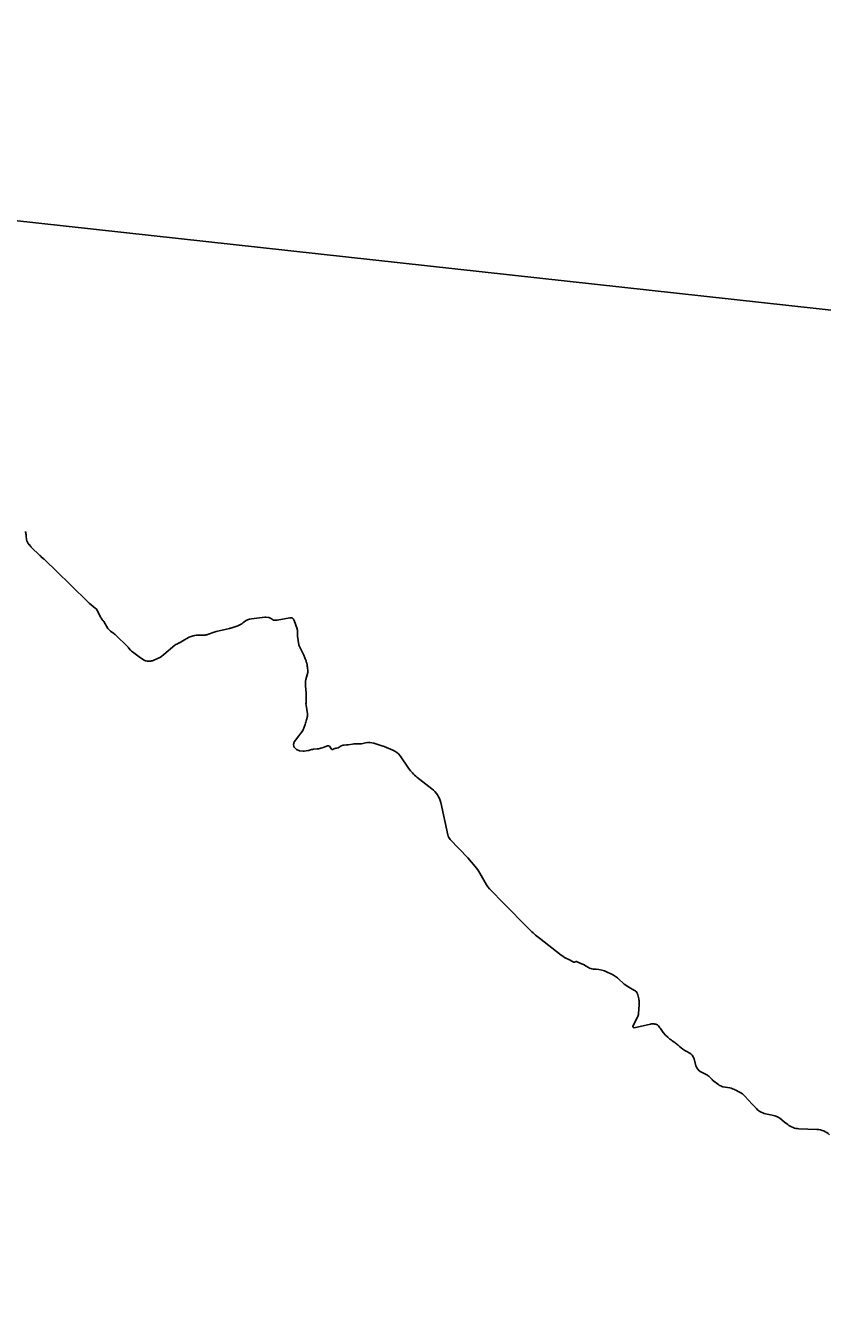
# Model space of a CAD drawing. Extents: x -678204 to -526855, y -1228851 to -1110393.
# Drawn here: x -604221 to -600114, y -1170991 to -1164403 of the extents above; entities that cross this region are included whole.
import ezdxf

# ---------------------------------------------------------------- set-up
doc = ezdxf.new("R2010")
doc.units = 0
for name, color, linetype in [('00_n_cyklo prujezdne rekreacni vedlejsi', 7, 'Continuous'), ('00_n_cyklo studie rekreacni vedlejsi', 7, 'Continuous'), ('00_n_cyklo trasovani rekreacni vedlejsi', 7, 'Continuous'), ('_HELP BIG', 7, 'Continuous')]:
    doc.layers.add(name, color=color, linetype=linetype)

msp = doc.modelspace()

# ---------------------------------------------------------------- linework, layer by layer
at = {"layer": '00_n_cyklo prujezdne rekreacni vedlejsi'}
for points in [[(-604221, -1167013.6), (-604222, -1167011)], [(-604215.8, -1167052.8), (-604217, -1167047.7)], [(-604194.7, -1167088.2), (-604202.5, -1167079.3)], [(-604147.3, -1167135), (-604191.6, -1167091.5)], [(-604127.9, -1167152), (-604142.4, -1167139.6)], [(-603968, -1167307.3), (-604080.9, -1167197.3), (-604101.2, -1167178.5), (-604122.1, -1167157.4)], [(-603834.6, -1167452.5), (-603853.5, -1167414.4), (-603872.9, -1167398), (-603892.9, -1167380.5), (-603921.9, -1167351.5), (-603961.9, -1167313.2)], [(-603820.9, -1167471.5), (-603829.2, -1167461)], [(-603796.4, -1167511), (-603817.7, -1167476.2)], [(-603096.3, -1167478.8), (-603101, -1167482.9)], [(-602988.2, -1167452.7), (-603056.2, -1167461)], [(-602967.2, -1167455.3), (-602982.7, -1167452.8)], [(-602948.6, -1167465.5), (-602959.3, -1167458.4)], [(-602858.3, -1167456.5), (-602924.6, -1167468.1), (-602936.2, -1167468.8)], [(-602821.2, -1167513.9), (-602835.9, -1167469.9)], [(-603765.4, -1167538), (-603782.8, -1167525.6)], [(-603693, -1167608.5), (-603759.3, -1167543.1)], [(-603356.6, -1167549.1), (-603373.5, -1167555.1)], [(-603296.1, -1167545.1), (-603341.4, -1167546.3)], [(-603249.7, -1167529.8), (-603278.9, -1167541.5)], [(-603169.3, -1167510.7), (-603238.3, -1167526.3)], [(-603127.4, -1167497.7), (-603163.1, -1167509.1)], [(-602820, -1167548.9), (-602820.2, -1167520.1)], [(-603679.6, -1167624), (-603689.9, -1167611.8)], [(-603451.4, -1167598.2), (-603507.9, -1167645.8), (-603518.9, -1167653.8)], [(-603429.3, -1167585.8), (-603441, -1167591.5)], [(-603380.8, -1167558.3), (-603411, -1167574.8), (-603424.8, -1167583.3)], [(-602813.1, -1167595.7), (-602819.8, -1167551.8)], [(-602787.5, -1167649.5), (-602801.2, -1167622.1), (-602811.3, -1167601.5)], [(-603615.7, -1167671.4), (-603628.1, -1167663.3), (-603635.7, -1167657.3), (-603670.4, -1167632.5)], [(-603599.3, -1167678.5), (-603602.7, -1167677.5)], [(-603586.6, -1167680.6), (-603586.8, -1167680.6)], [(-603547.9, -1167670.1), (-603559.9, -1167675.1)], [(-602776.6, -1167675.1), (-602779.5, -1167667.4)], [(-602776, -1167775.2), (-602766.5, -1167738.8)], [(-602770, -1167699.4), (-602772, -1167690.6)], [(-602766, -1167731.6), (-602768, -1167711.4)], [(-602774.5, -1167844.9), (-602778.5, -1167807.5)], [(-602774.2, -1167874.6), (-602774, -1167855.2)], [(-602775.6, -1167894.3), (-602774.5, -1167881.5)], [(-602767.9, -1167951.5), (-602775.2, -1167906.6)], [(-602785.1, -1168020.3), (-602780.1, -1168006.1)], [(-602772.6, -1167981.5), (-602768.3, -1167963.2)], [(-602834.6, -1168094.5), (-602812.2, -1168065), (-602801.8, -1168051.1), (-602795.9, -1168042)], [(-602839.1, -1168117.3), (-602839.6, -1168111.5)], [(-602838.9, -1168104.3), (-602837.9, -1168101.1)], [(-602828.6, -1168132), (-602836.6, -1168123.1)], [(-602812.1, -1168140.8), (-602820.8, -1168137.5)], [(-602790.3, -1168143.9), (-602807.3, -1168141.9)], [(-602763.8, -1168140.3), (-602784.8, -1168143.8)], [(-602747.1, -1168135.8), (-602757.9, -1168139)], [(-602718.4, -1168132.2), (-602737.7, -1168134)], [(-602691.5, -1168126.2), (-602711.4, -1168131)], [(-602669.9, -1168117.3), (-602682.4, -1168123.1)], [(-602644.4, -1168133.1), (-602650.9, -1168122.8)], [(-602632.9, -1168131.9), (-602637.6, -1168134.7)], [(-602617.4, -1168128.2), (-602621.7, -1168128.5)], [(-602600, -1168120.3), (-602603.9, -1168123.2)], [(-602566.3, -1168111.7), (-602578.3, -1168112.4)], [(-602536.3, -1168107.7), (-602557.9, -1168110.8)], [(-602507.2, -1168106.8), (-602520.6, -1168106.7)], [(-602469, -1168101), (-602483.4, -1168104.3)], [(-602328.2, -1168138), (-602373.3, -1168120.5), (-602390.6, -1168114.5), (-602426.2, -1168102.9)], [(-602247, -1168232), (-602291, -1168167.5)], [(-602126.9, -1168337.2), (-602204.2, -1168277.4)], [(-602044.9, -1168575.6), (-602081.4, -1168409.3)], [(-601902.9, -1168738.8), (-601942.2, -1168693.6), (-602032.2, -1168599.4)], [(-601852.4, -1168820.9), (-601878.9, -1168773.1)], [(-601623.1, -1169063.7), (-601762.1, -1168923.1), (-601820.1, -1168864.1)], [(-601460.2, -1169194.9), (-601572.9, -1169108.1)], [(-601394.4, -1169231.3), (-601424.3, -1169217)], [(-601387.3, -1169229.9), (-601387.5, -1169230.1)], [(-601355.4, -1169239.5), (-601380.6, -1169228.6)], [(-601319.8, -1169259.6), (-601331.2, -1169252.5), (-601345.8, -1169244.3)], [(-601280.3, -1169268), (-601295.9, -1169267.2)], [(-601208.6, -1169289.3), (-601223.2, -1169282.5)], [(-601181.1, -1169305.2), (-601190.4, -1169299.3)], [(-601142.3, -1169338.3), (-601159.2, -1169322.3)], [(-601082.4, -1169376.9), (-601112.3, -1169360.3)], [(-601065.4, -1169400.4), (-601060.4, -1169420.4)], [(-601058.3, -1169451.1), (-601062, -1169496.9)], [(-601059, -1169429.9), (-601058.3, -1169444.5)], [(-601067.4, -1169515.8), (-601090.5, -1169560.7)], [(-601083.9, -1169569.3), (-600999.9, -1169551)], [(-600989.1, -1169549.9), (-600986, -1169549.9)], [(-600968.6, -1169553.1), (-600963.5, -1169554.9)]]:
    msp.add_lwpolyline(points, dxfattribs=at)
for centre, radius, start, end in [((-604278.3, -1167031.3), 60, 358.38375, 17.20934), ((-604158.4, -1167034.7), 60, 178.38375, 192.48725), ((-604157.2, -1167039.9), 60, 192.48725, 221.10967), ((-604149.5, -1167048.7), 60, 221.10967, 225.47158), ((-604077.2, -1167063.8), 100, 225.47158, 229.3393), ((-604193.1, -1167227.9), 100, 44.77509, 49.3393), ((-603270.4, -1166590.9), 1000, 225.76022, 226.25124), ((-603789.8, -1167430.2), 50, 206.44682, 218.05408), ((-603860.3, -1167502.3), 50, 31.51277, 38.05408), ((-603150.1, -1167426.3), 75, 287.62337, 310.95028), ((-603047.1, -1167535.5), 75, 96.96937, 130.95028), ((-602985.8, -1167472.6), 20, 80.96048, 96.96937), ((-602970.4, -1167475), 20, 56.37544, 80.96048), ((-602937.5, -1167448.9), 20, 236.37544, 273.60026), ((-602854.9, -1167476.2), 20, 18.4278, 99.87288), ((-603753.7, -1167484.9), 50, 211.51277, 234.48897), ((-603794.4, -1167578.7), 50, 45.39824, 54.48897), ((-603340, -1167596.3), 50, 91.54479, 109.42595), ((-603297.5, -1167495.1), 50, 271.54479, 291.78313), ((-603221.8, -1167599.5), 75, 102.69041, 111.78313), ((-603185.8, -1167437.6), 75, 282.69041, 287.62337), ((-602840.2, -1167520.3), 20, 0.36248, 18.4278), ((-602800, -1167548.7), 20, 180.36248, 188.66731), ((-603728.1, -1167644.1), 50, 40.15828, 45.39824), ((-603419.2, -1167636.4), 50, 115.86122, 130.13072), ((-603451.1, -1167540.8), 50, 295.86122, 301.82007), ((-603356.9, -1167602.2), 50, 109.42595, 118.59643), ((-602793.3, -1167592.7), 20, 188.66731, 206.08522), ((-603641.4, -1167591.8), 50, 220.15828, 234.45441), ((-603588.2, -1167629.6), 50, 236.68841, 253.23086), ((-603584.9, -1167630.7), 50, 253.23086, 267.78432), ((-603584.6, -1167630.7), 50, 267.78432, 280.39844), ((-603589.1, -1167606.1), 75, 280.39844, 292.97196), ((-603606.4, -1167532), 150, 292.97196, 305.69519), ((-602966.2, -1167739.2), 200, 21.03576, 26.6603), ((-602869.9, -1167711), 100, 11.7903, 21.03576), ((-602867.5, -1167721.6), 100, 5.81529, 12.78497), ((-602785.9, -1167733.7), 20, 345.32189, 5.86723), ((-602689, -1167798), 90, 165.32189, 186.06675), ((-602864, -1167854.4), 90, 359.50415, 6.06675), ((-602864.2, -1167873.8), 90, 355.05904, 359.50415), ((-602725.8, -1167898.6), 50, 175.05904, 189.11296), ((-602967.3, -1167935.6), 200, 339.35809, 346.73935), ((-602797.5, -1167956.3), 30, 346.73935, 9.2044), ((-602879.4, -1167987), 100, 326.68207, 340.55475), ((-602819.6, -1168109.8), 20, 164.0609, 184.81347), ((-602829.1, -1168116.4), 10, 184.81347, 221.55371), ((-602818.7, -1168106.6), 20, 142.70221, 164.0609), ((-602813.7, -1168118.8), 20, 221.55371, 249.13761), ((-602805, -1168122.1), 20, 249.13761, 263.39812), ((-602771.9, -1168091), 50, 279.34928, 286.34556), ((-602733.1, -1168183.8), 50, 95.37839, 106.34556), ((-602723.1, -1168082.4), 50, 275.37839, 283.49962), ((-602703.1, -1168077.6), 50, 283.49962, 294.51499), ((-602663.6, -1168130.9), 15, 32.52897, 114.94027), ((-602640.1, -1168130.4), 5, 212.52897, 300.76487), ((-602620.1, -1168153.4), 25, 93.50499, 120.76487), ((-602618.9, -1168103.3), 25, 273.50499, 306.93824), ((-602576, -1168152.3), 40, 93.37146, 126.93824), ((-602572.2, -1168011.8), 100, 273.37146, 278.22033), ((-602522, -1168206.7), 100, 89.21842, 98.22033), ((-602505.9, -1168006.9), 100, 269.21842, 282.99984), ((-602451, -1168178.9), 80, 71.88464, 102.99984), ((-602357.1, -1168212.6), 80, 34.30368, 68.81292), ((-602788, -1168124), 20, 263.39812, 279.34928), ((-602081.8, -1168119.3), 200, 214.30368, 232.24866), ((-602203.5, -1168436.1), 125, 12.37841, 52.24866), ((-601996, -1168564.9), 50, 192.37841, 223.67193), ((-602053.8, -1168870.1), 200, 29.0131, 41.01442), ((-601677.5, -1168723.9), 200, 209.0131, 224.49839), ((-601267.6, -1168712.1), 500, 224.6845, 232.3732), ((-601338.1, -1169036.5), 200, 232.3732, 244.46494), ((-601391.8, -1169225.9), 6, 244.46494, 315.43817), ((-601383, -1169234.1), 6, 66.62008, 135.43817), ((-601395.1, -1169331.3), 100, 60.47828, 66.62008), ((-601293.3, -1169217.3), 50, 237.9839, 267.03626), ((-601288.1, -1169417.8), 150, 64.37522, 87.03626), ((-601271.4, -1169425.5), 150, 57.30479, 65.26194), ((-601262.2, -1169431.4), 150, 46.68089, 57.30479), ((-601039.3, -1169229.2), 150, 226.68089, 240.90537), ((-601097, -1169403.1), 30, 40.89866, 60.90537), ((-601097, -1169403.1), 30, 21.17005, 40.89866), ((-600975.7, -1169356.2), 100, 201.17005, 206.27144), ((-601108.9, -1169432.5), 50, 2.99617, 13.99089), ((-601108.2, -1169447.1), 50, 355.46546, 2.99617), ((-601111.8, -1169492.9), 50, 332.71887, 355.46546), ((-601085.2, -1169563.5), 6, 152.71887, 282.29684), ((-600989.2, -1169599.9), 50, 89.87119, 102.29684), ((-600986.2, -1169599.9), 50, 69.40845, 89.87119)]:
    msp.add_arc(centre, radius, start, end, dxfattribs=at)
at = {"layer": '00_n_cyklo studie rekreacni vedlejsi'}
for points in [[(-600910.4, -1169618.7), (-600922.1, -1169607.6), (-600934.7, -1169593.5), (-600948.1, -1169574.4)], [(-600874.7, -1169646.5), (-600888.7, -1169636.5)], [(-600851.2, -1169665.8), (-600858.2, -1169659.6)], [(-600800.4, -1169699.1), (-600813, -1169692.4)], [(-600765.7, -1169765.9), (-600775.8, -1169729.8)], [(-600709.5, -1169812.7), (-600740.3, -1169796.9)], [(-600685.7, -1169833.9), (-600695.6, -1169823.2)], [(-600648.5, -1169863.8), (-600679.8, -1169839.3)], [(-600591.7, -1169880.2), (-600627.1, -1169873.5)], [(-600541.7, -1169901.4), (-600564.5, -1169889.6)], [(-600454.5, -1169986.7), (-600476.6, -1169963.9), (-600513.6, -1169923.1)], [(-600373.5, -1170019.8), (-600398.8, -1170015.7)], [(-600292.6, -1170069.2), (-600309.9, -1170055.7), (-600322.5, -1170044.3)], [(-600142.3, -1170093.9), (-600234.9, -1170090.3)]]:
    msp.add_lwpolyline(points, dxfattribs=at)
for centre, radius, start, end in [((-601112, -1169688.9), 200, 34.92812, 42.06487), ((-600772.7, -1169473.6), 200, 226.50275, 234.54761), ((-600990.7, -1169809.5), 200, 48.51682, 54.54761), ((-600718.7, -1169516), 200, 228.51682, 241.88874), ((-600823.9, -1169743.2), 50, 15.62429, 61.88874), ((-600717.5, -1169752.4), 50, 195.62429, 242.91322), ((-600732.2, -1169857.2), 50, 42.8362, 62.91322), ((-600649, -1169799.9), 50, 222.8362, 231.96949), ((-600617.7, -1169824.4), 50, 231.96949, 259.21132), ((-600610.5, -1169978.5), 100, 62.63584, 79.21132), ((-600587.7, -1169990.2), 100, 42.13995, 62.63584), ((-600382.8, -1169917), 100, 224.19603, 260.79584), ((-600389.4, -1170118.5), 100, 47.93892, 80.79584), ((-600231, -1169990.4), 100, 232.00029, 267.76526), ((-600146.2, -1170193.8), 100, 46.39904, 87.76526)]:
    msp.add_arc(centre, radius, start, end, dxfattribs=at)
at = {"layer": '00_n_cyklo trasovani rekreacni vedlejsi'}
for points in [[(-604221, -1167013.6), (-604222, -1167011)], [(-604215.8, -1167052.8), (-604217, -1167047.7)], [(-604194.7, -1167088.2), (-604202.5, -1167079.3)], [(-604147.3, -1167135), (-604191.6, -1167091.5)], [(-604127.9, -1167152), (-604142.4, -1167139.6)], [(-603968, -1167307.3), (-604080.9, -1167197.3), (-604101.2, -1167178.5), (-604122.1, -1167157.4)], [(-603834.6, -1167452.5), (-603853.5, -1167414.4), (-603872.9, -1167398), (-603892.9, -1167380.5), (-603921.9, -1167351.5), (-603961.9, -1167313.2)], [(-603820.9, -1167471.5), (-603829.2, -1167461)], [(-603796.4, -1167511), (-603817.7, -1167476.2)], [(-603096.3, -1167478.8), (-603101, -1167482.9)], [(-602988.2, -1167452.7), (-603056.2, -1167461)], [(-602967.2, -1167455.3), (-602982.7, -1167452.8)], [(-602948.6, -1167465.5), (-602959.3, -1167458.4)], [(-602858.3, -1167456.5), (-602924.6, -1167468.1), (-602936.2, -1167468.8)], [(-602821.2, -1167513.9), (-602835.9, -1167469.9)], [(-603765.4, -1167538), (-603782.8, -1167525.6)], [(-603693, -1167608.5), (-603759.3, -1167543.1)], [(-603356.6, -1167549.1), (-603373.5, -1167555.1)], [(-603296.1, -1167545.1), (-603341.4, -1167546.3)], [(-603249.7, -1167529.8), (-603278.9, -1167541.5)], [(-603169.3, -1167510.7), (-603238.3, -1167526.3)], [(-603127.4, -1167497.7), (-603163.1, -1167509.1)], [(-602820, -1167548.9), (-602820.2, -1167520.1)], [(-603679.6, -1167624), (-603689.9, -1167611.8)], [(-603451.4, -1167598.2), (-603507.9, -1167645.8), (-603518.9, -1167653.8)], [(-603429.3, -1167585.8), (-603441, -1167591.5)], [(-603380.8, -1167558.3), (-603411, -1167574.8), (-603424.8, -1167583.3)], [(-602813.1, -1167595.7), (-602819.8, -1167551.8)], [(-602787.5, -1167649.5), (-602801.2, -1167622.1), (-602811.3, -1167601.5)], [(-603615.7, -1167671.4), (-603628.1, -1167663.3), (-603635.7, -1167657.3), (-603670.4, -1167632.5)], [(-603599.3, -1167678.5), (-603602.7, -1167677.5)], [(-603586.6, -1167680.6), (-603586.8, -1167680.6)], [(-603547.9, -1167670.1), (-603559.9, -1167675.1)], [(-602776.6, -1167675.1), (-602779.5, -1167667.4)], [(-602776, -1167775.2), (-602766.5, -1167738.8)], [(-602770, -1167699.4), (-602772, -1167690.6)], [(-602766, -1167731.6), (-602768, -1167711.4)], [(-602774.5, -1167844.9), (-602778.5, -1167807.5)], [(-602774.2, -1167874.6), (-602774, -1167855.2)], [(-602775.6, -1167894.3), (-602774.5, -1167881.5)], [(-602767.9, -1167951.5), (-602775.2, -1167906.6)], [(-602785.1, -1168020.3), (-602780.1, -1168006.1)], [(-602772.6, -1167981.5), (-602768.3, -1167963.2)], [(-602834.6, -1168094.5), (-602812.2, -1168065), (-602801.8, -1168051.1), (-602795.9, -1168042)], [(-602839.1, -1168117.3), (-602839.6, -1168111.5)], [(-602838.9, -1168104.3), (-602837.9, -1168101.1)], [(-602828.6, -1168132), (-602836.6, -1168123.1)], [(-602812.1, -1168140.8), (-602820.8, -1168137.5)], [(-602790.3, -1168143.9), (-602807.3, -1168141.9)], [(-602763.8, -1168140.3), (-602784.8, -1168143.8)], [(-602747.1, -1168135.8), (-602757.9, -1168139)], [(-602718.4, -1168132.2), (-602737.7, -1168134)], [(-602691.5, -1168126.2), (-602711.4, -1168131)], [(-602669.9, -1168117.3), (-602682.4, -1168123.1)], [(-602644.4, -1168133.1), (-602650.9, -1168122.8)], [(-602632.9, -1168131.9), (-602637.6, -1168134.7)], [(-602617.4, -1168128.2), (-602621.7, -1168128.5)], [(-602600, -1168120.3), (-602603.9, -1168123.2)], [(-602566.3, -1168111.7), (-602578.3, -1168112.4)], [(-602536.3, -1168107.7), (-602557.9, -1168110.8)], [(-602507.2, -1168106.8), (-602520.6, -1168106.7)], [(-602469, -1168101), (-602483.4, -1168104.3)], [(-602328.2, -1168138), (-602373.3, -1168120.5), (-602390.6, -1168114.5), (-602426.2, -1168102.9)], [(-602247, -1168232), (-602291, -1168167.5)], [(-602126.9, -1168337.2), (-602204.2, -1168277.4)], [(-602044.9, -1168575.6), (-602081.4, -1168409.3)], [(-601902.9, -1168738.8), (-601942.2, -1168693.6), (-602032.2, -1168599.4)], [(-601852.4, -1168820.9), (-601878.9, -1168773.1)], [(-601623.1, -1169063.7), (-601762.1, -1168923.1), (-601820.1, -1168864.1)], [(-601460.2, -1169194.9), (-601572.9, -1169108.1)], [(-601394.4, -1169231.3), (-601424.3, -1169217)], [(-601387.3, -1169229.9), (-601387.5, -1169230.1)], [(-601355.4, -1169239.5), (-601380.6, -1169228.6)], [(-601319.8, -1169259.6), (-601331.2, -1169252.5), (-601345.8, -1169244.3)], [(-601280.3, -1169268), (-601295.9, -1169267.2)], [(-601208.6, -1169289.3), (-601223.2, -1169282.5)], [(-601181.1, -1169305.2), (-601190.4, -1169299.3)], [(-601142.3, -1169338.3), (-601159.2, -1169322.3)], [(-601082.4, -1169376.9), (-601112.3, -1169360.3)], [(-601065.4, -1169400.4), (-601060.4, -1169420.4)], [(-601058.3, -1169451.1), (-601062, -1169496.9)], [(-601059, -1169429.9), (-601058.3, -1169444.5)], [(-601067.4, -1169515.8), (-601090.5, -1169560.7)], [(-601083.9, -1169569.3), (-600999.9, -1169551)], [(-600989.1, -1169549.9), (-600986, -1169549.9)], [(-600968.6, -1169553.1), (-600963.5, -1169554.9)], [(-600910.4, -1169618.7), (-600922.1, -1169607.6), (-600934.7, -1169593.5), (-600948.1, -1169574.4)], [(-600874.7, -1169646.5), (-600888.7, -1169636.5)], [(-600851.2, -1169665.8), (-600858.2, -1169659.6)], [(-600800.4, -1169699.1), (-600813, -1169692.4)], [(-600765.7, -1169765.9), (-600775.8, -1169729.8)], [(-600709.5, -1169812.7), (-600740.3, -1169796.9)], [(-600685.7, -1169833.9), (-600695.6, -1169823.2)], [(-600648.5, -1169863.8), (-600679.8, -1169839.3)], [(-600591.7, -1169880.2), (-600627.1, -1169873.5)], [(-600541.7, -1169901.4), (-600564.5, -1169889.6)], [(-600454.5, -1169986.7), (-600476.6, -1169963.9), (-600513.6, -1169923.1)], [(-600373.5, -1170019.8), (-600398.8, -1170015.7)], [(-600292.6, -1170069.2), (-600309.9, -1170055.7), (-600322.5, -1170044.3)], [(-600142.3, -1170093.9), (-600234.9, -1170090.3)]]:
    msp.add_lwpolyline(points, dxfattribs=at)
for centre, radius, start, end in [((-604278.3, -1167031.3), 60, 358.38375, 17.20934), ((-604158.4, -1167034.7), 60, 178.38375, 192.48725), ((-604157.2, -1167039.9), 60, 192.48725, 221.10967), ((-604149.5, -1167048.7), 60, 221.10967, 225.47158), ((-604077.2, -1167063.8), 100, 225.47158, 229.3393), ((-604193.1, -1167227.9), 100, 44.77509, 49.3393), ((-603270.4, -1166590.9), 1000, 225.76022, 226.25124), ((-603789.8, -1167430.2), 50, 206.44682, 218.05408), ((-603860.3, -1167502.3), 50, 31.51277, 38.05408), ((-603150.1, -1167426.3), 75, 287.62337, 310.95028), ((-603047.1, -1167535.5), 75, 96.96937, 130.95028), ((-602985.8, -1167472.6), 20, 80.96048, 96.96937), ((-602970.4, -1167475), 20, 56.37544, 80.96048), ((-602937.5, -1167448.9), 20, 236.37544, 273.60026), ((-602854.9, -1167476.2), 20, 18.4278, 99.87288), ((-603753.7, -1167484.9), 50, 211.51277, 234.48897), ((-603794.4, -1167578.7), 50, 45.39824, 54.48897), ((-603340, -1167596.3), 50, 91.54479, 109.42595), ((-603297.5, -1167495.1), 50, 271.54479, 291.78313), ((-603221.8, -1167599.5), 75, 102.69041, 111.78313), ((-603185.8, -1167437.6), 75, 282.69041, 287.62337), ((-602840.2, -1167520.3), 20, 0.36248, 18.4278), ((-602800, -1167548.7), 20, 180.36248, 188.66731), ((-603728.1, -1167644.1), 50, 40.15828, 45.39824), ((-603419.2, -1167636.4), 50, 115.86122, 130.13072), ((-603451.1, -1167540.8), 50, 295.86122, 301.82007), ((-603356.9, -1167602.2), 50, 109.42595, 118.59643), ((-602793.3, -1167592.7), 20, 188.66731, 206.08522), ((-603641.4, -1167591.8), 50, 220.15828, 234.45441), ((-603588.2, -1167629.6), 50, 236.68841, 253.23086), ((-603584.9, -1167630.7), 50, 253.23086, 267.78432), ((-603584.6, -1167630.7), 50, 267.78432, 280.39844), ((-603589.1, -1167606.1), 75, 280.39844, 292.97196), ((-603606.4, -1167532), 150, 292.97196, 305.69519), ((-602966.2, -1167739.2), 200, 21.03576, 26.6603), ((-602869.9, -1167711), 100, 11.7903, 21.03576), ((-602867.5, -1167721.6), 100, 5.81529, 12.78497), ((-602785.9, -1167733.7), 20, 345.32189, 5.86723), ((-602689, -1167798), 90, 165.32189, 186.06675), ((-602864, -1167854.4), 90, 359.50415, 6.06675), ((-602864.2, -1167873.8), 90, 355.05904, 359.50415), ((-602725.8, -1167898.6), 50, 175.05904, 189.11296), ((-602967.3, -1167935.6), 200, 339.35809, 346.73935), ((-602797.5, -1167956.3), 30, 346.73935, 9.2044), ((-602879.4, -1167987), 100, 326.68207, 340.55475), ((-602819.6, -1168109.8), 20, 164.0609, 184.81347), ((-602829.1, -1168116.4), 10, 184.81347, 221.55371), ((-602818.7, -1168106.6), 20, 142.70221, 164.0609), ((-602813.7, -1168118.8), 20, 221.55371, 249.13761), ((-602805, -1168122.1), 20, 249.13761, 263.39812), ((-602771.9, -1168091), 50, 279.34928, 286.34556), ((-602733.1, -1168183.8), 50, 95.37839, 106.34556), ((-602723.1, -1168082.4), 50, 275.37839, 283.49962), ((-602703.1, -1168077.6), 50, 283.49962, 294.51499), ((-602663.6, -1168130.9), 15, 32.52897, 114.94027), ((-602640.1, -1168130.4), 5, 212.52897, 300.76487), ((-602620.1, -1168153.4), 25, 93.50499, 120.76487), ((-602618.9, -1168103.3), 25, 273.50499, 306.93824), ((-602576, -1168152.3), 40, 93.37146, 126.93824), ((-602572.2, -1168011.8), 100, 273.37146, 278.22033), ((-602522, -1168206.7), 100, 89.21842, 98.22033), ((-602505.9, -1168006.9), 100, 269.21842, 282.99984), ((-602451, -1168178.9), 80, 71.88464, 102.99984), ((-602357.1, -1168212.6), 80, 34.30368, 68.81292), ((-602788, -1168124), 20, 263.39812, 279.34928), ((-602081.8, -1168119.3), 200, 214.30368, 232.24866), ((-602203.5, -1168436.1), 125, 12.37841, 52.24866), ((-601996, -1168564.9), 50, 192.37841, 223.67193), ((-602053.8, -1168870.1), 200, 29.0131, 41.01442), ((-601677.5, -1168723.9), 200, 209.0131, 224.49839), ((-601267.6, -1168712.1), 500, 224.6845, 232.3732), ((-601338.1, -1169036.5), 200, 232.3732, 244.46494), ((-601391.8, -1169225.9), 6, 244.46494, 315.43817), ((-601383, -1169234.1), 6, 66.62008, 135.43817), ((-601395.1, -1169331.3), 100, 60.47828, 66.62008), ((-601293.3, -1169217.3), 50, 237.9839, 267.03626), ((-601288.1, -1169417.8), 150, 64.37522, 87.03626), ((-601271.4, -1169425.5), 150, 57.30479, 65.26194), ((-601262.2, -1169431.4), 150, 46.68089, 57.30479), ((-601039.3, -1169229.2), 150, 226.68089, 240.90537), ((-601097, -1169403.1), 30, 40.89866, 60.90537), ((-601097, -1169403.1), 30, 21.17005, 40.89866), ((-600975.7, -1169356.2), 100, 201.17005, 206.27144), ((-601108.9, -1169432.5), 50, 2.99617, 13.99089), ((-601108.2, -1169447.1), 50, 355.46546, 2.99617), ((-601111.8, -1169492.9), 50, 332.71887, 355.46546), ((-601085.2, -1169563.5), 6, 152.71887, 282.29684), ((-600989.2, -1169599.9), 50, 89.87119, 102.29684), ((-600986.2, -1169599.9), 50, 69.40845, 89.87119), ((-601112, -1169688.9), 200, 34.92812, 42.06487), ((-600772.7, -1169473.6), 200, 226.50275, 234.54761), ((-600990.7, -1169809.5), 200, 48.51682, 54.54761), ((-600718.7, -1169516), 200, 228.51682, 241.88874), ((-600823.9, -1169743.2), 50, 15.62429, 61.88874), ((-600717.5, -1169752.4), 50, 195.62429, 242.91322), ((-600732.2, -1169857.2), 50, 42.8362, 62.91322), ((-600649, -1169799.9), 50, 222.8362, 231.96949), ((-600617.7, -1169824.4), 50, 231.96949, 259.21132), ((-600610.5, -1169978.5), 100, 62.63584, 79.21132), ((-600587.7, -1169990.2), 100, 42.13995, 62.63584), ((-600382.8, -1169917), 100, 224.19603, 260.79584), ((-600389.4, -1170118.5), 100, 47.93892, 80.79584), ((-600231, -1169990.4), 100, 232.00029, 267.76526), ((-600146.2, -1170193.8), 100, 46.39904, 87.76526)]:
    msp.add_arc(centre, radius, start, end, dxfattribs=at)
at = {"layer": '_HELP BIG'}
msp.add_lwpolyline([(-616541.9, -1192690.5), (-613435.7, -1164403.2), (-593290.7, -1166615.3), (-596396.9, -1194902.6)], close=True, dxfattribs=at)

doc.saveas('drawing.dxf')
